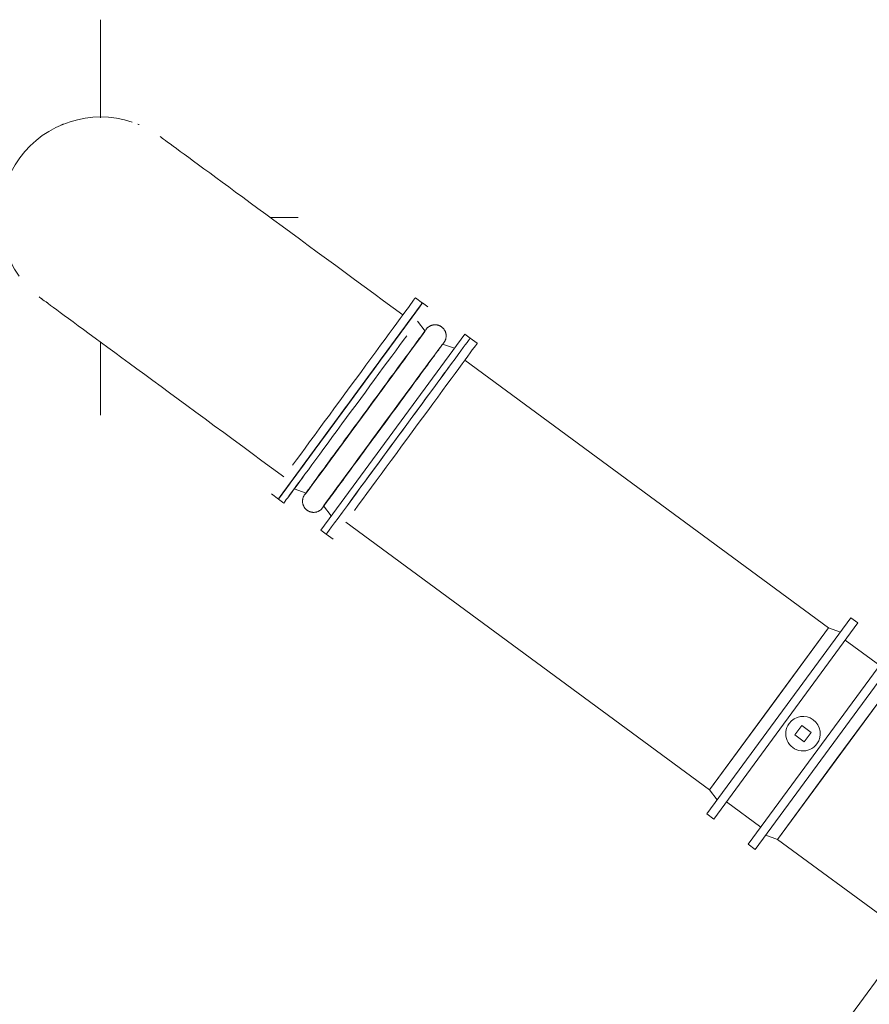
# Model space of a CAD drawing. Header units: metres. Extents: x 135583 to 135939, y 457896 to 458258.
# Tile 536 of 599: x 135703.39 to 135707.69, y 458155.37 to 458160.35. Entities that reach past the tile are written whole.
import ezdxf

# ---------------------------------------------------------------- set-up
doc = ezdxf.new("R2010")
doc.units = ezdxf.units.M
doc.layers.add('NIEUWE INSTALLATIE', color=250, linetype='Continuous', lineweight=0)

msp = doc.modelspace()

# ---------------------------------------------------------------- linework, layer by layer
at = {"layer": 'NIEUWE INSTALLATIE'}
for p, q in [((135703.8007, 458159.8548), (135703.8007, 458160.3516)), ((135704.6563, 458159.3516), (135704.8007, 458159.3516)), ((135705.4285, 458158.9189), (135705.393, 458158.9449)), ((135705.7059, 458158.7154), (135705.6704, 458158.7415)), ((135703.8007, 458158.3516), (135703.8007, 458158.7223)), ((135707.4832, 458157.2769), (135705.6425, 458158.6292)), ((135705.0645, 458158.4235), (135705.1162, 458158.4938)), ((135704.9619, 458158.2838), (135705.0126, 458158.3527)), ((135704.9133, 458158.2176), (135704.9618, 458158.2836)), ((135704.8261, 458158.0989), (135704.9131, 458158.2174)), ((135704.7582, 458158.0065), (135704.7892, 458158.0487)), ((135704.7333, 458157.9726), (135704.7581, 458158.0063)), ((135704.6648, 458157.9537), (135704.7003, 458157.9276)), ((135704.7151, 458157.9479), (135704.7332, 458157.9724)), ((135705.041, 458157.8104), (135706.8816, 458156.4581)), ((135704.9422, 458157.7502), (135704.9776, 458157.7242)), ((135707.4832, 458157.2769), (135707.1824, 458156.8675)), ((135707.7419, 458157.0868), (135707.5678, 458157.2147)), ((135707.5257, 458156.6153), (135707.8265, 458157.0247)), ((135707.1824, 458156.8675), (135706.8816, 458156.4581)), ((135707.3476, 458156.7833), (135707.3121, 458156.735)), ((135707.396, 458156.7478), (135707.3476, 458156.7833)), ((135707.3605, 458156.6995), (135707.396, 458156.7478)), ((135707.3121, 458156.735), (135707.3605, 458156.6995)), ((135707.2249, 458156.2059), (135707.5257, 458156.6153)), ((135706.9662, 458156.396), (135707.1403, 458156.2681)), ((135707.2249, 458156.2059), (135707.8904, 458155.717)), ((135708.136, 458156.0526), (135707.5988, 458155.3215))]:
    msp.add_line(p, q, dxfattribs=at)
at = {"layer": 'NIEUWE INSTALLATIE', "extrusion": (0, 0, -1)}
for p, q in [((135705.4561, 458158.899), (135705.4287, 458158.9191)), ((135705.4419, 458158.7766), (135705.4034, 458158.8272)), ((135705.643, 458158.7616), (135704.9148, 458157.7704)), ((135705.6704, 458158.7415), (135705.643, 458158.7616)), ((135705.5903, 458158.6899), (135705.5305, 458158.7115)), ((135705.5363, 458158.7175), (135705.5356, 458158.7166)), ((135705.4909, 458158.6576), (135705.4424, 458158.5916)), ((135705.0691, 458158.2693), (135705.0481, 458158.2407)), ((135704.7805, 458157.9794), (135704.8403, 458157.9578)), ((135704.8346, 458157.9518), (135704.8352, 458157.9527)), ((135704.7004, 458157.9278), (135704.7278, 458157.9077)), ((135704.929, 458157.8927), (135704.9675, 458157.8421)), ((135704.9148, 458157.7704), (135704.9422, 458157.7502)), ((135707.5957, 458157.327), (135706.8674, 458156.3358)), ((135707.6311, 458157.301), (135706.9029, 458156.3097)), ((135707.6311, 458157.301), (135707.5957, 458157.327)), ((135707.4832, 458157.2769), (135706.8816, 458156.4581)), ((135707.543, 458157.2553), (135707.4832, 458157.2769)), ((135707.077, 458156.1818), (135707.8052, 458157.1731)), ((135707.1124, 458156.1558), (135707.8407, 458157.147)), ((135707.2249, 458156.2059), (135707.8265, 458157.0247)), ((135706.8816, 458156.4581), (135706.9201, 458156.4075)), ((135706.8674, 458156.3358), (135706.9029, 458156.3097)), ((135707.1651, 458156.2275), (135707.2249, 458156.2059)), ((135707.077, 458156.1818), (135707.1124, 458156.1558))]:
    msp.add_line(p, q, dxfattribs=at)
at = {"layer": 'NIEUWE INSTALLATIE', "flags": 128}
for points in [[(135705.3297, 458158.8587), (135705.2806, 458158.8948), (135705.2315, 458158.9308), (135705.1827, 458158.9667), (135705.134, 458159.0025), (135705.0857, 458159.038), (135705.0377, 458159.0732), (135704.9903, 458159.1081), (135704.9433, 458159.1425), (135704.897, 458159.1766), (135704.8514, 458159.2101), (135704.8066, 458159.243), (135704.7625, 458159.2754), (135704.7194, 458159.307), (135704.6773, 458159.338), (135704.6362, 458159.3682), (135704.5962, 458159.3976), (135704.5574, 458159.4261), (135704.5198, 458159.4537), (135704.4836, 458159.4803), (135704.4487, 458159.506), (135704.4151, 458159.5306), (135704.3831, 458159.5542), (135704.3526, 458159.5766), (135704.3236, 458159.5979), (135704.2962, 458159.618), (135704.2705, 458159.6369), (135704.2465, 458159.6545), (135704.2242, 458159.6709), (135704.2037, 458159.6859), (135704.185, 458159.6997), (135704.1681, 458159.7121), (135704.1531, 458159.7231), (135704.1399, 458159.7328), (135704.1287, 458159.741), (135704.1194, 458159.7479), (135704.112, 458159.7533), (135704.1066, 458159.7573), (135704.1031, 458159.7599), (135704.1016, 458159.761)], [(135703.5, 458158.9422), (135703.501, 458158.9415), (135703.5039, 458158.9393), (135703.5088, 458158.9357), (135703.5157, 458158.9307), (135703.5245, 458158.9242), (135703.5352, 458158.9164), (135703.5478, 458158.9071), (135703.5623, 458158.8964), (135703.5787, 458158.8844), (135703.5969, 458158.871), (135703.617, 458158.8563), (135703.6388, 458158.8403), (135703.6623, 458158.823), (135703.6876, 458158.8044), (135703.7145, 458158.7846), (135703.743, 458158.7637), (135703.7732, 458158.7415), (135703.8048, 458158.7183), (135703.8379, 458158.694), (135703.8725, 458158.6686), (135703.9084, 458158.6422), (135703.9456, 458158.6148), (135703.9841, 458158.5866), (135704.0238, 458158.5574), (135704.0646, 458158.5274), (135704.1064, 458158.4967), (135704.1493, 458158.4652), (135704.1931, 458158.433), (135704.2377, 458158.4003), (135704.2831, 458158.3669), (135704.3292, 458158.333), (135704.376, 458158.2986), (135704.4233, 458158.2639), (135704.4712, 458158.2287), (135704.5194, 458158.1933), (135704.568, 458158.1576), (135704.6168, 458158.1217), (135704.6658, 458158.0857), (135704.7149, 458158.0497), (135704.7281, 458158.0399)]]:
    msp.add_lwpolyline(points, dxfattribs=at)
at = {"layer": 'NIEUWE INSTALLATIE', "extrusion": (0, 0, -1), "flags": 128}
for points in [[(-135705.4459, 458158.7839), (-135705.4453, 458158.783), (-135705.4435, 458158.7807), (-135705.4413, 458158.7777), (-135705.4387, 458158.7741), (-135705.4355, 458158.7698), (-135705.4319, 458158.7648), (-135705.4278, 458158.7592), (-135705.4232, 458158.753), (-135705.4182, 458158.7462), (-135705.4127, 458158.7388), (-135705.4068, 458158.7308), (-135705.4005, 458158.7222), (-135705.3938, 458158.713), (-135705.3867, 458158.7033), (-135705.3791, 458158.693), (-135705.3712, 458158.6823), (-135705.3629, 458158.671), (-135705.3543, 458158.6592), (-135705.3453, 458158.647), (-135705.336, 458158.6343), (-135705.3264, 458158.6212), (-135705.3164, 458158.6077), (-135705.3062, 458158.5938), (-135705.2958, 458158.5796), (-135705.285, 458158.565), (-135705.2741, 458158.5501), (-135705.2629, 458158.5349), (-135705.2516, 458158.5194), (-135705.24, 458158.5037), (-135705.2283, 458158.4878), (-135705.2165, 458158.4716), (-135705.2045, 458158.4554), (-135705.1924, 458158.4389), (-135705.1803, 458158.4224), (-135705.1681, 458158.4058), (-135705.1558, 458158.3891), (-135705.1435, 458158.3724), (-135705.1312, 458158.3556), (-135705.119, 458158.3389), (-135705.1067, 458158.3223), (-135705.0945, 458158.3057), (-135705.0824, 458158.2892), (-135705.0704, 458158.2728), (-135705.0585, 458158.2566), (-135705.0467, 458158.2406), (-135705.0351, 458158.2248), (-135705.0236, 458158.2092), (-135705.0124, 458158.1938), (-135705.0013, 458158.1788), (-135704.9904, 458158.164), (-135704.9798, 458158.1496), (-135704.9695, 458158.1355), (-135704.9594, 458158.1217), (-135704.9496, 458158.1084), (-135704.9401, 458158.0955), (-135704.931, 458158.083), (-135704.9221, 458158.071), (-135704.9137, 458158.0595), (-135704.9055, 458158.0484), (-135704.8978, 458158.0379), (-135704.8904, 458158.0279), (-135704.8835, 458158.0184), (-135704.877, 458158.0095), (-135704.8708, 458158.0012), (-135704.8651, 458157.9934), (-135704.8599, 458157.9863), (-135704.8551, 458157.9797), (-135704.8507, 458157.9738), (-135704.8468, 458157.9685), (-135704.8434, 458157.9639), (-135704.8405, 458157.9599), (-135704.838, 458157.9565), (-135704.8361, 458157.9538), (-135704.8352, 458157.9527)], [(-135705.4459, 458158.7839), (-135705.4469, 458158.7853), (-135705.4474, 458158.786), (-135705.4475, 458158.7861)], [(-135705.4475, 458158.7861), (-135705.4472, 458158.7857), (-135705.4465, 458158.7847)], [(-135705.4475, 458158.7861), (-135705.4488, 458158.7878), (-135705.4503, 458158.7896), (-135705.4518, 458158.7912), (-135705.4533, 458158.7928), (-135705.455, 458158.7944), (-135705.4566, 458158.7958), (-135705.4584, 458158.7972), (-135705.4602, 458158.7986), (-135705.4621, 458158.7998), (-135705.464, 458158.801), (-135705.4659, 458158.8021), (-135705.4679, 458158.8032), (-135705.4699, 458158.8041), (-135705.472, 458158.805), (-135705.4741, 458158.8058), (-135705.4762, 458158.8065), (-135705.4784, 458158.8071), (-135705.4806, 458158.8076), (-135705.4828, 458158.808), (-135705.485, 458158.8084), (-135705.4872, 458158.8087), (-135705.4894, 458158.8088), (-135705.4917, 458158.8089), (-135705.4939, 458158.8089), (-135705.4962, 458158.8088), (-135705.4984, 458158.8086), (-135705.5006, 458158.8084), (-135705.5028, 458158.808), (-135705.505, 458158.8075), (-135705.5072, 458158.807), (-135705.5094, 458158.8064), (-135705.5115, 458158.8057), (-135705.5136, 458158.8049), (-135705.5157, 458158.804), (-135705.5177, 458158.803), (-135705.5197, 458158.802), (-135705.5216, 458158.8009), (-135705.5235, 458158.7997), (-135705.5254, 458158.7984), (-135705.5272, 458158.7971), (-135705.5289, 458158.7956), (-135705.5306, 458158.7942), (-135705.5322, 458158.7926), (-135705.5338, 458158.791), (-135705.5352, 458158.7893), (-135705.5367, 458158.7876), (-135705.538, 458158.7858), (-135705.5393, 458158.784), (-135705.5405, 458158.7821), (-135705.5416, 458158.7801), (-135705.5427, 458158.7781), (-135705.5437, 458158.7761), (-135705.5446, 458158.7741), (-135705.5454, 458158.772), (-135705.5461, 458158.7699), (-135705.5467, 458158.7677), (-135705.5473, 458158.7655), (-135705.5477, 458158.7633), (-135705.5481, 458158.7611), (-135705.5484, 458158.7589), (-135705.5486, 458158.7567), (-135705.5487, 458158.7544), (-135705.5487, 458158.7522), (-135705.5486, 458158.7499), (-135705.5485, 458158.7477), (-135705.5482, 458158.7455), (-135705.5479, 458158.7433), (-135705.5475, 458158.7411), (-135705.547, 458158.7389), (-135705.5464, 458158.7367), (-135705.5457, 458158.7346), (-135705.5449, 458158.7325), (-135705.544, 458158.7304), (-135705.5431, 458158.7284), (-135705.5421, 458158.7264), (-135705.541, 458158.7244), (-135705.5398, 458158.7225), (-135705.5385, 458158.7206), (-135705.5378, 458158.7197)], [(-135704.9249, 458157.8854), (-135704.9256, 458157.8863), (-135704.9273, 458157.8886), (-135704.9295, 458157.8916), (-135704.9322, 458157.8952), (-135704.9353, 458157.8995), (-135704.939, 458157.9045), (-135704.9431, 458157.9101), (-135704.9476, 458157.9163), (-135704.9526, 458157.9231), (-135704.9581, 458157.9305), (-135704.964, 458157.9385), (-135704.9703, 458157.9471), (-135704.977, 458157.9563), (-135704.9842, 458157.966), (-135704.9917, 458157.9763), (-135704.9996, 458157.9871), (-135705.0079, 458157.9983), (-135705.0165, 458158.0101), (-135705.0255, 458158.0223), (-135705.0348, 458158.035), (-135705.0445, 458158.0481), (-135705.0544, 458158.0616), (-135705.0646, 458158.0755), (-135705.0751, 458158.0898), (-135705.0858, 458158.1044), (-135705.0967, 458158.1193), (-135705.1079, 458158.1345), (-135705.1193, 458158.1499), (-135705.1308, 458158.1656), (-135705.1425, 458158.1816), (-135705.1544, 458158.1977), (-135705.1663, 458158.214), (-135705.1784, 458158.2304), (-135705.1905, 458158.2469), (-135705.2027, 458158.2635), (-135705.215, 458158.2802), (-135705.2273, 458158.2969), (-135705.2396, 458158.3137), (-135705.2518, 458158.3304), (-135705.2641, 458158.347), (-135705.2763, 458158.3636), (-135705.2884, 458158.3801), (-135705.3004, 458158.3965), (-135705.3123, 458158.4127), (-135705.3241, 458158.4287), (-135705.3357, 458158.4445), (-135705.3472, 458158.4601), (-135705.3585, 458158.4755), (-135705.3695, 458158.4906), (-135705.3804, 458158.5053), (-135705.391, 458158.5198), (-135705.4013, 458158.5338), (-135705.4114, 458158.5476), (-135705.4212, 458158.5609), (-135705.4307, 458158.5738), (-135705.4398, 458158.5863), (-135705.4487, 458158.5983), (-135705.4572, 458158.6098), (-135705.4653, 458158.6209), (-135705.473, 458158.6314), (-135705.4804, 458158.6414), (-135705.4873, 458158.6509), (-135705.4939, 458158.6598), (-135705.5, 458158.6681), (-135705.5057, 458158.6759), (-135705.5109, 458158.683), (-135705.5157, 458158.6896), (-135705.5201, 458158.6955), (-135705.524, 458158.7008), (-135705.5274, 458158.7054), (-135705.5303, 458158.7094), (-135705.5328, 458158.7128), (-135705.5348, 458158.7155), (-135705.5356, 458158.7166)], [(-135705.5363, 458158.7175), (-135705.5373, 458158.7189), (-135705.5378, 458158.7196), (-135705.5378, 458158.7197)], [(-135705.5378, 458158.7197), (-135705.5376, 458158.7193), (-135705.5369, 458158.7183)], [(-135704.9234, 458157.8833), (-135704.922, 458157.8815), (-135704.9206, 458157.8798), (-135704.9191, 458157.8781), (-135704.9175, 458157.8765), (-135704.9159, 458157.8749), (-135704.9142, 458157.8735), (-135704.9124, 458157.8721), (-135704.9106, 458157.8707), (-135704.9088, 458157.8695), (-135704.9069, 458157.8683), (-135704.9049, 458157.8672), (-135704.9029, 458157.8661), (-135704.9009, 458157.8652), (-135704.8988, 458157.8643), (-135704.8967, 458157.8635), (-135704.8946, 458157.8628), (-135704.8924, 458157.8622), (-135704.8903, 458157.8617), (-135704.8881, 458157.8613), (-135704.8858, 458157.8609), (-135704.8836, 458157.8607), (-135704.8814, 458157.8605), (-135704.8791, 458157.8604), (-135704.8769, 458157.8604), (-135704.8746, 458157.8605), (-135704.8724, 458157.8607), (-135704.8702, 458157.861), (-135704.868, 458157.8613), (-135704.8658, 458157.8618), (-135704.8636, 458157.8623), (-135704.8614, 458157.8629), (-135704.8593, 458157.8637), (-135704.8572, 458157.8644), (-135704.8552, 458157.8653), (-135704.8531, 458157.8663), (-135704.8511, 458157.8673), (-135704.8492, 458157.8684), (-135704.8473, 458157.8696), (-135704.8455, 458157.8709), (-135704.8437, 458157.8723), (-135704.8419, 458157.8737), (-135704.8402, 458157.8752), (-135704.8386, 458157.8767), (-135704.8371, 458157.8783), (-135704.8356, 458157.88), (-135704.8341, 458157.8817), (-135704.8328, 458157.8835), (-135704.8315, 458157.8854), (-135704.8303, 458157.8873), (-135704.8292, 458157.8892), (-135704.8281, 458157.8912), (-135704.8272, 458157.8932), (-135704.8263, 458157.8952), (-135704.8255, 458157.8973), (-135704.8247, 458157.8995), (-135704.8241, 458157.9016), (-135704.8235, 458157.9038), (-135704.8231, 458157.906), (-135704.8227, 458157.9082), (-135704.8224, 458157.9104), (-135704.8222, 458157.9127), (-135704.8221, 458157.9149), (-135704.8221, 458157.9171), (-135704.8222, 458157.9194), (-135704.8223, 458157.9216), (-135704.8226, 458157.9238), (-135704.8229, 458157.9261), (-135704.8234, 458157.9283), (-135704.8239, 458157.9304), (-135704.8245, 458157.9326), (-135704.8252, 458157.9347), (-135704.8259, 458157.9368), (-135704.8268, 458157.9389), (-135704.8277, 458157.941), (-135704.8287, 458157.943), (-135704.8298, 458157.9449), (-135704.831, 458157.9468), (-135704.8323, 458157.9487), (-135704.8336, 458157.9505), (-135704.835, 458157.9522), (-135704.8365, 458157.9539), (-135704.838, 458157.9556), (-135704.8396, 458157.9572), (-135704.8403, 458157.9578)], [(-135704.8346, 458157.9518), (-135704.8336, 458157.9505), (-135704.8331, 458157.9498), (-135704.833, 458157.9497)], [(-135704.833, 458157.9497), (-135704.8332, 458157.95), (-135704.834, 458157.951)], [(-135704.9249, 458157.8854), (-135704.9239, 458157.8841), (-135704.9234, 458157.8834), (-135704.9234, 458157.8833)], [(-135704.9234, 458157.8833), (-135704.9236, 458157.8836), (-135704.9243, 458157.8846)]]:
    msp.add_lwpolyline(points, dxfattribs=at)
at = {"layer": 'NIEUWE INSTALLATIE'}
for centre, radius, start, end in [((135703.8007, 458159.3516), 0.508, 71.696, 143.696), ((135703.8007, 458159.3516), 0.508, 111.5681, 113.3835), ((135703.8007, 458159.3516), 0.508, 67.5, 68.2061), ((135703.8007, 458159.3516), 0.508, 143.696, 215.696), ((135703.8007, 458159.3516), 0.508, 232.3111, 234.5157), ((135703.8007, 458159.3516), 0.508, 237.1545, 238.8087), ((135707.354, 458156.7414), 0.0875, 143.696, 323.696), ((135707.354, 458156.7414), 0.0875, 323.696, 143.696)]:
    msp.add_arc(centre, radius, start, end, dxfattribs=at)
at = {"layer": 'NIEUWE INSTALLATIE', "extrusion": (0, 0, -1)}
for centre, major_axis, start_param, end_param in [((135705.0645, 458158.4235), (-0.3641, -0.4956), 3.565953, 9.845312), ((135705.0645, 458158.4235), (-0.3641, -0.4956), 3.776695, 10.045224), ((135705.0645, 458158.4235), (-0.3641, -0.4956), 3.840569, 10.085751), ((135705.0645, 458158.4235), (-0.3641, -0.4956), 4.426947, 10.616422), ((135705.0645, 458158.4235), (-0.3641, -0.4956), 3.893751, 10.123975), ((135705.0645, 458158.4235), (-0.3641, -0.4956), 4.712389, 10.854616), ((135705.0645, 458158.4235), (-0.3641, -0.4956), 0, 4.910999), ((135705.0645, 458158.4235), (-0.3641, -0.4956), 3.141593, 4.554599), ((135705.0645, 458158.4235), (-0.3641, -0.4956), 3.141593, 4.318665), ((135705.0645, 458158.4235), (-0.3641, -0.4956), 3.141593, 4.265213), ((135705.0645, 458158.4235), (-0.3641, -0.4956), 3.141593, 4.059621), ((135705.1411, 458158.3672), (-0.3008, -0.4094), 0.706088, 6.898665), ((135705.0645, 458158.4235), (-0.3641, -0.4956), 3.894007, 3.965333), ((135705.0919, 458158.4033), (-0.3641, -0.4956), 3.926991, 7.068584), ((135705.1411, 458158.3672), (-0.3008, -0.4094), 3.141593, 8.56222), ((135705.1411, 458158.3672), (-0.3008, -0.4094), 1.884044, 2.984521), ((135705.2297, 458158.3021), (-0.3008, -0.4094), 3.933185, 8.623746), ((135705.3063, 458158.2458), (-0.3641, -0.4956), 3.926991, 7.068583), ((135705.2297, 458158.3021), (-0.3008, -0.4094), 4.224544, 8.322576), ((135705.1411, 458158.3672), (-0.3008, -0.4094), 1.698549, 1.963979), ((135705.2297, 458158.3021), (-0.3008, -0.4094), 4.51002, 8.156709), ((135705.2297, 458158.3021), (-0.3008, -0.4094), 0.420534, 0.797178)]:
    msp.add_ellipse(centre, major_axis=major_axis, ratio=0.000001, start_param=start_param, end_param=end_param, dxfattribs=at)
at = {"layer": 'NIEUWE INSTALLATIE'}
for centre, start_param, end_param in [((135705.0644, 458158.4233), 0.785398, 6.283185), ((135705.0644, 458158.4233), 1.428417, 6.283185), ((135705.0289, 458158.4493), 0.785398, 3.141593), ((135705.0644, 458158.4233), 0.714592, 5.426388), ((135705.3063, 458158.2458), 0.785398, 3.141593), ((135705.3418, 458158.2198), 0.785398, 3.141593)]:
    msp.add_ellipse(centre, major_axis=(-0.3641, -0.4956), ratio=0.000001, start_param=start_param, end_param=end_param, dxfattribs=at)
msp.add_ellipse((135705.0644, 458158.4233), major_axis=(-0.3641, -0.4956), ratio=0.000001, dxfattribs=at)
at = {"layer": 'NIEUWE INSTALLATIE', "extrusion": (0, 0, -1)}
msp.add_ellipse((135705.2297, 458158.3021), major_axis=(-0.3008, -0.4094), ratio=0.000001, dxfattribs=at)

doc.saveas('drawing.dxf')
